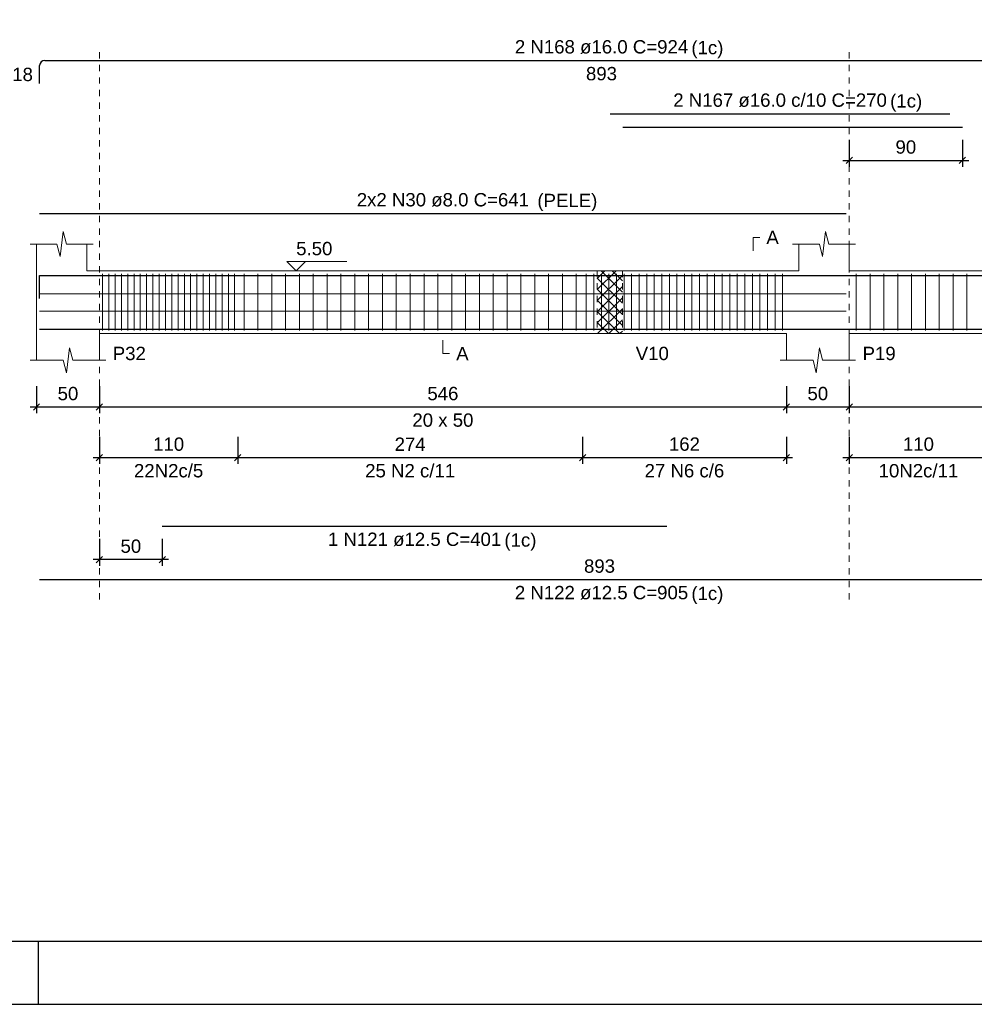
# Model space of a CAD drawing. Header units: millimetres. Extents: x 10 to 1250, y -62 to 528.
# Tile 314 of 656: x 502 to 518, y 133 to 148. Entities that reach past the tile are written whole.
import ezdxf

# ---------------------------------------------------------------- set-up
doc = ezdxf.new("R2010")
doc.units = ezdxf.units.MM
doc.header["$LTSCALE"] = 0.05
doc.linetypes.add('DOT', pattern=[6.35, 0, -6.35])
for name, color, linetype, lineweight in [('Descrição da armadura', 7, 'Continuous', 5), ('DT-Arm complementar', 5, 'Continuous', 5), ('DT-Barras na forma', 2, 'Continuous', 30), ('DT-Barras rebatidas', 2, 'Continuous', 30), ('DT-Cotas', 9, 'Continuous', 5), ('DT-Forma', 5, 'Continuous', 5), ('DT-Hachura intersecção vigas', 9, 'Continuous', 5), ('DT-Pontilhado', 9, 'DOT', 5), ('DT-Textos', 7, 'Continuous', 5), ('Textos armaduras', 7, 'Continuous', 5)]:
    doc.layers.add(name, color=color, linetype=linetype, lineweight=lineweight)
doc.layers.add('FOLHA_PADRÃO', color=7, linetype='Continuous')
doc.styles.add('Arial', font='arial.ttf')
doc.styles.get("Standard").update_dxf_attribs({"font": 'arial.ttf'})
doc.dimstyles.new('UM_50.000000', dxfattribs={"dimtxt": 0.18, "dimasz": 0.1, "dimexe": 0.1, "dimexo": 0.2, "dimgap": 0.1, "dimtad": 1, "dimdec": 1, "dimlfac": 50, "dimzin": 0, "dimdsep": 46, "dimtxsty": 'Standard', "dimblk": 'OBLIQUE', "dimcen": 0.09, "dimdle": 0.1, "dimadec": 1, "dimazin": 2, "dimtfac": 1, "dimtdec": 1, "dimtofl": 0, "dimtmove": 0, "dimatfit": 3, "dimldrblk": 'OBLIQUE', "dimfxl": 1, "dimtolj": 1, "dimarcsym": 1})

# ---------------------------------------------------------------- blocks, each defined once
blk = doc.blocks.new('_Oblique')
at = {"color": 0, "linetype": 'ByBlock', "lineweight": -2}
blk.add_line((-0.5, -0.5), (0.5, 0.5), dxfattribs=at)
blk = doc.blocks.new('*D1943')
at = {"layer": 'Defpoints', "color": 0, "transparency": 16777216}
for p in [(502.688, 142.708), (503.688, 142.708), (503.688, 142.179)]:
    blk.add_point(p, dxfattribs=at)
at = {"layer": 'DT-Cotas', "color": 0, "lineweight": -2, "transparency": 16777216}
for p, q in [((502.688, 142.508), (502.688, 142.079)), ((503.688, 142.508), (503.688, 142.079)), ((502.588, 142.179), (503.788, 142.179))]:
    blk.add_line(p, q, dxfattribs=at)
at = {"layer": 'DT-Cotas', "color": 0, "lineweight": -2, "transparency": 16777216, "xscale": 0.1, "yscale": 0.1, "zscale": 0.1, "rotation": 180}
blk.add_blockref('_Oblique', (502.688, 142.179), dxfattribs=at)
at = {"layer": 'DT-Cotas', "color": 0, "lineweight": -2, "transparency": 16777216, "xscale": 0.1, "yscale": 0.1, "zscale": 0.1}
blk.add_blockref('_Oblique', (503.688, 142.179), dxfattribs=at)
at = {"layer": 'DT-Cotas', "transparency": 16777216, "insert": (503.188, 142.39), "char_height": 0.2118, "attachment_point": 5, "rotation": 0.0057, "style": 'Arial'}
blk.add_mtext('\\A1;50', dxfattribs=at)
blk = doc.blocks.new('*D1944')
at = {"layer": 'Defpoints', "color": 0, "transparency": 16777216}
for p in [(503.688, 142.708), (514.608, 142.708), (514.608, 142.179)]:
    blk.add_point(p, dxfattribs=at)
at = {"layer": 'DT-Cotas', "color": 0, "lineweight": -2, "transparency": 16777216}
for p, q in [((503.688, 142.508), (503.688, 142.079)), ((514.608, 142.508), (514.608, 142.079)), ((503.588, 142.179), (514.708, 142.179))]:
    blk.add_line(p, q, dxfattribs=at)
at = {"layer": 'DT-Cotas', "color": 0, "lineweight": -2, "transparency": 16777216, "xscale": 0.1, "yscale": 0.1, "zscale": 0.1, "rotation": 180}
blk.add_blockref('_Oblique', (503.688, 142.179), dxfattribs=at)
at = {"layer": 'DT-Cotas', "color": 0, "lineweight": -2, "transparency": 16777216, "xscale": 0.1, "yscale": 0.1, "zscale": 0.1}
blk.add_blockref('_Oblique', (514.608, 142.179), dxfattribs=at)
at = {"layer": 'DT-Cotas', "transparency": 16777216, "insert": (509.148, 142.39), "char_height": 0.2118, "attachment_point": 5, "rotation": 0.0057, "style": 'Arial'}
blk.add_mtext('\\A1;546', dxfattribs=at)
blk = doc.blocks.new('*D1945')
at = {"layer": 'Defpoints', "color": 0, "transparency": 16777216}
for p in [(514.608, 142.708), (515.608, 142.708), (515.608, 142.179)]:
    blk.add_point(p, dxfattribs=at)
at = {"layer": 'DT-Cotas', "color": 0, "lineweight": -2, "transparency": 16777216}
for p, q in [((514.608, 142.508), (514.608, 142.079)), ((515.608, 142.508), (515.608, 142.079)), ((514.508, 142.179), (515.708, 142.179))]:
    blk.add_line(p, q, dxfattribs=at)
at = {"layer": 'DT-Cotas', "color": 0, "lineweight": -2, "transparency": 16777216, "xscale": 0.1, "yscale": 0.1, "zscale": 0.1, "rotation": 180}
blk.add_blockref('_Oblique', (514.608, 142.179), dxfattribs=at)
at = {"layer": 'DT-Cotas', "color": 0, "lineweight": -2, "transparency": 16777216, "xscale": 0.1, "yscale": 0.1, "zscale": 0.1}
blk.add_blockref('_Oblique', (515.608, 142.179), dxfattribs=at)
at = {"layer": 'DT-Cotas', "transparency": 16777216, "insert": (515.108, 142.39), "char_height": 0.2118, "attachment_point": 5, "rotation": 0.0057, "style": 'Arial'}
blk.add_mtext('\\A1;50', dxfattribs=at)
blk = doc.blocks.new('*D1946')
at = {"layer": 'Defpoints', "color": 0, "transparency": 16777216}
for p in [(515.608, 142.708), (520.652, 142.708), (520.652, 142.179)]:
    blk.add_point(p, dxfattribs=at)
at = {"layer": 'DT-Cotas', "color": 0, "lineweight": -2, "transparency": 16777216}
for p, q in [((515.608, 142.508), (515.608, 142.079)), ((520.652, 142.508), (520.652, 142.079)), ((515.508, 142.179), (520.752, 142.179))]:
    blk.add_line(p, q, dxfattribs=at)
at = {"layer": 'DT-Cotas', "color": 0, "lineweight": -2, "transparency": 16777216, "xscale": 0.1, "yscale": 0.1, "zscale": 0.1, "rotation": 180}
blk.add_blockref('_Oblique', (515.608, 142.179), dxfattribs=at)
at = {"layer": 'DT-Cotas', "color": 0, "lineweight": -2, "transparency": 16777216, "xscale": 0.1, "yscale": 0.1, "zscale": 0.1}
blk.add_blockref('_Oblique', (520.652, 142.179), dxfattribs=at)
at = {"layer": 'DT-Cotas', "transparency": 16777216, "insert": (518.13, 142.39), "char_height": 0.2118, "attachment_point": 5, "rotation": 0.0057, "style": 'Arial'}
blk.add_mtext('\\A1;252.2', dxfattribs=at)
blk = doc.blocks.new('*D1947')
at = {"layer": 'Defpoints', "color": 0, "transparency": 16777216}
for p in [(503.688, 141.903), (505.888, 141.903), (505.888, 141.374)]:
    blk.add_point(p, dxfattribs=at)
at = {"layer": 'DT-Cotas', "color": 0, "lineweight": -2, "transparency": 16777216}
for p, q in [((503.688, 141.703), (503.688, 141.274)), ((505.888, 141.703), (505.888, 141.274)), ((503.588, 141.374), (505.988, 141.374))]:
    blk.add_line(p, q, dxfattribs=at)
at = {"layer": 'DT-Cotas', "color": 0, "lineweight": -2, "transparency": 16777216, "xscale": 0.1, "yscale": 0.1, "zscale": 0.1, "rotation": 180}
blk.add_blockref('_Oblique', (503.688, 141.374), dxfattribs=at)
at = {"layer": 'DT-Cotas', "color": 0, "lineweight": -2, "transparency": 16777216, "xscale": 0.1, "yscale": 0.1, "zscale": 0.1}
blk.add_blockref('_Oblique', (505.888, 141.374), dxfattribs=at)
at = {"layer": 'DT-Cotas', "transparency": 16777216, "insert": (504.788, 141.586), "char_height": 0.2118, "attachment_point": 5, "rotation": 0.0057, "style": 'Arial'}
blk.add_mtext('\\A1;110', dxfattribs=at)
blk = doc.blocks.new('*D1948')
at = {"layer": 'Defpoints', "color": 0, "transparency": 16777216}
for p in [(511.368, 141.903), (514.608, 141.903), (514.608, 141.374)]:
    blk.add_point(p, dxfattribs=at)
at = {"layer": 'DT-Cotas', "color": 0, "lineweight": -2, "transparency": 16777216}
for p, q in [((511.368, 141.703), (511.368, 141.274)), ((514.608, 141.703), (514.608, 141.274)), ((511.268, 141.374), (514.708, 141.374))]:
    blk.add_line(p, q, dxfattribs=at)
at = {"layer": 'DT-Cotas', "color": 0, "lineweight": -2, "transparency": 16777216, "xscale": 0.1, "yscale": 0.1, "zscale": 0.1, "rotation": 180}
blk.add_blockref('_Oblique', (511.368, 141.374), dxfattribs=at)
at = {"layer": 'DT-Cotas', "color": 0, "lineweight": -2, "transparency": 16777216, "xscale": 0.1, "yscale": 0.1, "zscale": 0.1}
blk.add_blockref('_Oblique', (514.608, 141.374), dxfattribs=at)
at = {"layer": 'DT-Cotas', "transparency": 16777216, "insert": (512.988, 141.586), "char_height": 0.2118, "attachment_point": 5, "rotation": 0.0057, "style": 'Arial'}
blk.add_mtext('\\A1;162', dxfattribs=at)
blk = doc.blocks.new('*D1949')
at = {"layer": 'Defpoints', "color": 0, "transparency": 16777216}
for p in [(505.888, 141.903), (511.368, 141.903), (511.368, 141.374)]:
    blk.add_point(p, dxfattribs=at)
at = {"layer": 'DT-Cotas', "color": 0, "lineweight": -2, "transparency": 16777216}
for p, q in [((505.888, 141.703), (505.888, 141.274)), ((511.368, 141.703), (511.368, 141.274)), ((505.788, 141.374), (511.468, 141.374))]:
    blk.add_line(p, q, dxfattribs=at)
at = {"layer": 'DT-Cotas', "color": 0, "lineweight": -2, "transparency": 16777216, "xscale": 0.1, "yscale": 0.1, "zscale": 0.1, "rotation": 180}
blk.add_blockref('_Oblique', (505.888, 141.374), dxfattribs=at)
at = {"layer": 'DT-Cotas', "color": 0, "lineweight": -2, "transparency": 16777216, "xscale": 0.1, "yscale": 0.1, "zscale": 0.1}
blk.add_blockref('_Oblique', (511.368, 141.374), dxfattribs=at)
at = {"layer": 'DT-Cotas', "transparency": 16777216, "insert": (508.628, 141.586), "char_height": 0.2118, "attachment_point": 5, "rotation": 0.0057, "style": 'Arial'}
blk.add_mtext('\\A1;274', dxfattribs=at)
blk = doc.blocks.new('*D1937')
at = {"layer": 'Defpoints', "color": 0, "transparency": 16777216}
for p in [(515.608, 141.903), (517.808, 141.903), (517.808, 141.374)]:
    blk.add_point(p, dxfattribs=at)
at = {"layer": 'DT-Cotas', "color": 0, "lineweight": -2, "transparency": 16777216}
for p, q in [((515.608, 141.703), (515.608, 141.274)), ((517.808, 141.703), (517.808, 141.274)), ((515.508, 141.374), (517.908, 141.374))]:
    blk.add_line(p, q, dxfattribs=at)
at = {"layer": 'DT-Cotas', "color": 0, "lineweight": -2, "transparency": 16777216, "xscale": 0.1, "yscale": 0.1, "zscale": 0.1, "rotation": 180}
blk.add_blockref('_Oblique', (515.608, 141.374), dxfattribs=at)
at = {"layer": 'DT-Cotas', "color": 0, "lineweight": -2, "transparency": 16777216, "xscale": 0.1, "yscale": 0.1, "zscale": 0.1}
blk.add_blockref('_Oblique', (517.808, 141.374), dxfattribs=at)
at = {"layer": 'DT-Cotas', "transparency": 16777216, "insert": (516.708, 141.586), "char_height": 0.2118, "attachment_point": 5, "rotation": 0.0057, "style": 'Arial'}
blk.add_mtext('\\A1;110', dxfattribs=at)
blk = doc.blocks.new('*D1939')
at = {"layer": 'Defpoints', "color": 0, "transparency": 16777216}
for p in [(503.688, 140.281), (504.688, 140.281), (503.688, 139.752)]:
    blk.add_point(p, dxfattribs=at)
at = {"layer": 'DT-Cotas', "color": 0, "lineweight": -2, "transparency": 16777216}
for p, q in [((503.688, 140.081), (503.688, 139.652)), ((504.688, 140.081), (504.688, 139.652)), ((504.788, 139.752), (503.588, 139.752))]:
    blk.add_line(p, q, dxfattribs=at)
at = {"layer": 'DT-Cotas', "color": 0, "lineweight": -2, "transparency": 16777216, "xscale": 0.1, "yscale": 0.1, "zscale": 0.1, "rotation": 180}
blk.add_blockref('_Oblique', (503.688, 139.752), dxfattribs=at)
at = {"layer": 'DT-Cotas', "color": 0, "lineweight": -2, "transparency": 16777216, "xscale": 0.1, "yscale": 0.1, "zscale": 0.1}
blk.add_blockref('_Oblique', (504.688, 139.752), dxfattribs=at)
at = {"layer": 'DT-Cotas', "transparency": 16777216, "insert": (504.188, 139.964), "char_height": 0.2118, "attachment_point": 5, "rotation": 0.0057, "style": 'Arial'}
blk.add_mtext('\\A1;50', dxfattribs=at)
blk = doc.blocks.new('*D1940')
at = {"layer": 'Defpoints', "color": 0, "transparency": 16777216}
for p in [(515.608, 146.626), (517.408, 146.626), (517.408, 146.096)]:
    blk.add_point(p, dxfattribs=at)
at = {"layer": 'DT-Cotas', "color": 0, "lineweight": -2, "transparency": 16777216}
for p, q in [((515.608, 146.426), (515.608, 145.996)), ((517.408, 146.426), (517.408, 145.996)), ((515.508, 146.096), (517.508, 146.096))]:
    blk.add_line(p, q, dxfattribs=at)
at = {"layer": 'DT-Cotas', "color": 0, "lineweight": -2, "transparency": 16777216, "xscale": 0.1, "yscale": 0.1, "zscale": 0.1, "rotation": 180}
blk.add_blockref('_Oblique', (515.608, 146.096), dxfattribs=at)
at = {"layer": 'DT-Cotas', "color": 0, "lineweight": -2, "transparency": 16777216, "xscale": 0.1, "yscale": 0.1, "zscale": 0.1}
blk.add_blockref('_Oblique', (517.408, 146.096), dxfattribs=at)
at = {"layer": 'DT-Cotas', "transparency": 16777216, "insert": (516.508, 146.308), "char_height": 0.2118, "attachment_point": 5, "rotation": 0.0057, "style": 'Arial'}
blk.add_mtext('\\A1;90', dxfattribs=at)
blk = doc.blocks.new('A1EST. 1500')
at = {"layer": 'FOLHA_PADRÃO', "color": 1, "linetype": 'Continuous'}
for p, q in [((23.5, 0), (23.5, 1)), ((0, 0), (150.008, 0))]:
    blk.add_line(p, q, dxfattribs=at)
at = {"layer": 'FOLHA_PADRÃO', "color": 6, "linetype": 'Continuous'}
blk.add_lwpolyline([(149, 58.4), (149, 1), (1, 1), (1, 58.4), (149, 58.4)], dxfattribs=at)

msp = doc.modelspace()

# ---------------------------------------------------------------- hatches: boundary and pattern name
at = {"layer": 'DT-Hachura intersecção vigas', "linetype": 'Continuous'}
h = msp.add_hatch(dxfattribs=at)
h.set_pattern_fill('ANSI37', color=256, style=0)
h.set_pattern_definition([(45, (477.39807, 132.9991), (-0.08838835, 0.08838835), []), (135, (477.39807, 132.9991), (-0.08838835, -0.08838835), [])])
h.paths.add_polyline_path([(511.6021, 143.3435), (512.0021, 143.3435), (512.0021, 144.3435), (511.6021, 144.3435), (511.6021, 143.3435)])

# ---------------------------------------------------------------- linework, layer by layer
at = {"layer": 'DT-Arm complementar'}
for p, q in [((503.7381, 143.3935), (503.7381, 144.2935)), ((503.8381, 143.3935), (503.8381, 144.2935)), ((503.9381, 143.3935), (503.9381, 144.2935)), ((504.0381, 143.3935), (504.0381, 144.2935)), ((504.1381, 143.3935), (504.1381, 144.2935)), ((504.2381, 143.3935), (504.2381, 144.2935)), ((504.3381, 143.3935), (504.3381, 144.2935)), ((504.4381, 143.3935), (504.4381, 144.2935)), ((504.5381, 143.3935), (504.5381, 144.2935)), ((504.6381, 143.3935), (504.6381, 144.2935)), ((504.7381, 143.3935), (504.7381, 144.2935)), ((504.8381, 143.3935), (504.8381, 144.2935)), ((504.9381, 143.3935), (504.9381, 144.2935)), ((505.0381, 143.3935), (505.0381, 144.2935)), ((505.1381, 143.3935), (505.1381, 144.2935)), ((505.2381, 143.3935), (505.2381, 144.2935)), ((505.3381, 143.3935), (505.3381, 144.2935)), ((505.4381, 143.3935), (505.4381, 144.2935)), ((505.5381, 143.3935), (505.5381, 144.2935)), ((505.6381, 143.3935), (505.6381, 144.2935)), ((505.7381, 143.3935), (505.7381, 144.2935)), ((505.8381, 143.3935), (505.8381, 144.2935)), ((505.9881, 143.3935), (505.9881, 144.2935)), ((506.2081, 143.3935), (506.2081, 144.2935)), ((506.4281, 143.3935), (506.4281, 144.2935)), ((506.6481, 143.3935), (506.6481, 144.2935)), ((506.8681, 143.3935), (506.8681, 144.2935)), ((507.0881, 143.3935), (507.0881, 144.2935)), ((507.3081, 143.3935), (507.3081, 144.2935)), ((507.5281, 143.3935), (507.5281, 144.2935)), ((507.7481, 143.3935), (507.7481, 144.2935)), ((507.9681, 143.3935), (507.9681, 144.2935)), ((508.1881, 143.3935), (508.1881, 144.2935)), ((508.4081, 143.3935), (508.4081, 144.2935)), ((508.6281, 143.3935), (508.6281, 144.2935)), ((508.8481, 143.3935), (508.8481, 144.2935)), ((509.0681, 143.3935), (509.0681, 144.2935)), ((509.2881, 143.3935), (509.2881, 144.2935)), ((509.5081, 143.3935), (509.5081, 144.2935)), ((509.7281, 143.3935), (509.7281, 144.2935)), ((509.9481, 143.3935), (509.9481, 144.2935)), ((510.1681, 143.3935), (510.1681, 144.2935)), ((510.3881, 143.3935), (510.3881, 144.2935)), ((510.6081, 143.3935), (510.6081, 144.2935)), ((510.8281, 143.3935), (510.8281, 144.2935)), ((511.0481, 143.3935), (511.0481, 144.2935)), ((511.2681, 143.3935), (511.2681, 144.2935)), ((511.4281, 143.3935), (511.4281, 144.2935)), ((511.5481, 143.3935), (511.5481, 144.2935)), ((511.6681, 143.3935), (511.6681, 144.2935)), ((511.7881, 143.3935), (511.7881, 144.2935)), ((511.9081, 143.3935), (511.9081, 144.2935)), ((512.0281, 143.3935), (512.0281, 144.2935)), ((512.1481, 143.3935), (512.1481, 144.2935)), ((512.2681, 143.3935), (512.2681, 144.2935)), ((512.3881, 143.3935), (512.3881, 144.2935)), ((512.5081, 143.3935), (512.5081, 144.2935)), ((512.6281, 143.3935), (512.6281, 144.2935)), ((512.7481, 143.3935), (512.7481, 144.2935)), ((512.8681, 143.3935), (512.8681, 144.2935)), ((512.9881, 143.3935), (512.9881, 144.2935)), ((513.1081, 143.3935), (513.1081, 144.2935)), ((513.2281, 143.3935), (513.2281, 144.2935)), ((513.3481, 143.3935), (513.3481, 144.2935)), ((513.4681, 143.3935), (513.4681, 144.2935)), ((513.5881, 143.3935), (513.5881, 144.2935)), ((513.7081, 143.3935), (513.7081, 144.2935)), ((513.8281, 143.3935), (513.8281, 144.2935)), ((513.9481, 143.3935), (513.9481, 144.2935)), ((514.0681, 143.3935), (514.0681, 144.2935)), ((514.1881, 143.3935), (514.1881, 144.2935)), ((514.3081, 143.3935), (514.3081, 144.2935)), ((514.4281, 143.3935), (514.4281, 144.2935)), ((514.5481, 143.3935), (514.5481, 144.2935)), ((515.7181, 143.3935), (515.7181, 144.2935)), ((515.9381, 143.3935), (515.9381, 144.2935)), ((516.1581, 143.3935), (516.1581, 144.2935)), ((516.3781, 143.3935), (516.3781, 144.2935)), ((516.5981, 143.3935), (516.5981, 144.2935)), ((516.8181, 143.3935), (516.8181, 144.2935)), ((517.0381, 143.3935), (517.0381, 144.2935)), ((517.2581, 143.3935), (517.2581, 144.2935)), ((517.4781, 143.3935), (517.4781, 144.2935)), ((502.7381, 143.9771), (515.5581, 143.9771)), ((502.7381, 143.7028), (515.5581, 143.7028))]:
    msp.add_line(p, q, dxfattribs=at)
at = {"layer": 'DT-Barras na forma'}
for points in [[(502.7381, 143.8995), (502.7381, 144.2675), (520.6021, 144.2675), (520.6021, 143.8693)], [(511.8081, 144.2675), (517.2081, 144.2675)], [(512.0081, 144.2675), (517.4081, 144.2675)], [(502.7381, 143.416), (520.6021, 143.416), (520.6021, 143.716)], [(504.6881, 143.416), (512.7081, 143.416)]]:
    msp.add_lwpolyline(points, dxfattribs=at)
at = {"layer": 'DT-Barras rebatidas'}
for p, q in [((502.7381, 147.3165), (502.7381, 147.6045)), ((502.8181, 147.6845), (520.5221, 147.6845)), ((511.8081, 146.8373), (517.2081, 146.8373)), ((502.7381, 145.2542), (515.5581, 145.2542)), ((504.6881, 140.2813), (512.7081, 140.2813)), ((502.7381, 139.4341), (520.5396, 139.4341))]:
    msp.add_line(p, q, dxfattribs=at)
msp.add_lwpolyline([(512.0081, 146.6255), (517.4081, 146.6255)], dxfattribs=at)
msp.add_arc((502.8181, 147.6045), 0.08, 90, 180, dxfattribs=at)
at = {"layer": 'DT-Forma'}
for p, q in [((503.0631, 144.5671), (503.1131, 144.9671)), ((503.1131, 144.9671), (503.1631, 144.7671)), ((515.1831, 144.5671), (515.2331, 144.9671)), ((515.2331, 144.9671), (515.2831, 144.7671)), ((502.5881, 144.7671), (503.0131, 144.7671)), ((502.6881, 144.3435), (502.6881, 144.7671)), ((503.0131, 144.7671), (503.0631, 144.5671)), ((503.1631, 144.7671), (503.5881, 144.7671)), ((503.4881, 144.7671), (503.4881, 144.3435)), ((514.7081, 144.7671), (515.1331, 144.7671)), ((514.8081, 144.3435), (514.8081, 144.7671)), ((515.1331, 144.7671), (515.1831, 144.5671)), ((515.2831, 144.7671), (515.7081, 144.7671)), ((515.6081, 144.7671), (515.6081, 144.3435)), ((503.4881, 144.3435), (511.6021, 144.3435)), ((511.6021, 144.3435), (512.0021, 144.3435)), ((512.0021, 144.3435), (514.8081, 144.3435)), ((515.6081, 144.3435), (520.2521, 144.3435)), ((502.6881, 143.3435), (502.6881, 142.9199)), ((503.6881, 142.9199), (503.6881, 143.3435)), ((503.6881, 143.3435), (511.6021, 143.3435)), ((511.6021, 143.3435), (512.0021, 143.3435)), ((512.0021, 143.3435), (514.6081, 143.3435)), ((514.6081, 143.3435), (514.6081, 142.9199)), ((515.6081, 142.9199), (515.6081, 143.3435)), ((515.6081, 143.3435), (520.2521, 143.3435)), ((503.1631, 142.7199), (503.2131, 143.1199)), ((503.2131, 143.1199), (503.2631, 142.9199)), ((515.0831, 142.7199), (515.1331, 143.1199)), ((515.1331, 143.1199), (515.1831, 142.9199)), ((502.5881, 142.9199), (503.1131, 142.9199)), ((503.1131, 142.9199), (503.1631, 142.7199)), ((503.2631, 142.9199), (503.7881, 142.9199)), ((514.5081, 142.9199), (515.0331, 142.9199)), ((515.0331, 142.9199), (515.0831, 142.7199)), ((515.1831, 142.9199), (515.7081, 142.9199))]:
    msp.add_line(p, q, dxfattribs=at)
at = {"layer": 'DT-Forma', "linetype": 'Continuous'}
msp.add_line((502.6881, 143.3435), (502.6881, 144.3435), dxfattribs=at)
at = {"layer": 'DT-Pontilhado', "ltscale": 0.2}
for p, q in [((503.6881, 139.1164), (503.6881, 147.8963)), ((515.6081, 139.1164), (515.6081, 147.8963)), ((511.6021, 144.3435), (511.6021, 143.3435)), ((512.0021, 144.3435), (512.0021, 143.3435))]:
    msp.add_line(p, q, dxfattribs=at)
at = {"layer": 'DT-Textos'}
for points in [[(514.0786, 144.6612), (514.0786, 144.873), (514.1845, 144.873)], [(506.9641, 144.4917), (506.8159, 144.3435), (506.6676, 144.4917), (507.6207, 144.4917)], [(509.1481, 143.2376), (509.1481, 143.0258), (509.254, 143.0258)]]:
    msp.add_lwpolyline(points, dxfattribs=at)

# ---------------------------------------------------------------- block references
msp.add_blockref('A1EST. 1500', (479.22, 132.6844))

# ---------------------------------------------------------------- texts
at = {"layer": 'Descrição da armadura', "linetype": 'Continuous', "char_height": 0.2118, "attachment_point": 8, "line_spacing_factor": 0.798, "style": 'Arial'}
for s, insert, width in [('2 N168 ø16.0 C=924', (511.6701, 147.7904), 5.524605), ('2 N167 ø16.0 c/10 C=270', (514.5081, 146.9432), 6.810812), ('2x2 N30 ø8.0 C=641', (509.1481, 145.3601), 5.491291), ('22N2c/5', (504.7881, 141.056), 2.209726), ('25 N2 c/11', (508.6281, 141.056), 2.869342), ('27 N6 c/6', (512.9881, 141.056), 2.539389), ('10N2c/11', (516.7081, 141.056), 2.539679), ('1 N121 ø12.5 C=401', (508.6981, 139.9636), 5.524605), ('2 N122 ø12.5 C=905', (511.6701, 139.1164), 5.524605)]:
    msp.add_mtext(s, dxfattribs=dict(at, insert=insert, width=width))
at = {"layer": 'DT-Textos', "char_height": 0.2118, "line_spacing_factor": 0.798, "style": 'Arial'}
for s, insert, width, attachment_point in [('(1c)', (513.0981, 147.7201), 1.009083, 7), ('(1c)', (516.2581, 146.8731), 1.009083, 7), ('A', (514.2904, 144.7671), 0.390816, 7), ('5.50', (506.8159, 144.587), 1.140404, 7), ('P32', (503.8999, 142.9199), 1.042557, 7), ('A', (509.3599, 142.9199), 0.390816, 7), ('V10', (512.2139, 142.9199), 1.042557, 7), ('P19', (515.8199, 142.9199), 1.042557, 7), ('20 x 50', (509.1481, 141.8609), 1.922035, 8), ('(1c)', (510.1261, 139.8941), 1.009083, 7), ('(1c)', (513.0981, 139.0461), 1.009083, 7)]:
    msp.add_mtext(s, dxfattribs=dict(at, insert=insert, width=width, attachment_point=attachment_point))
at = {"layer": 'DT-Textos', "linetype": 'Continuous', "insert": (510.6501, 145.2901), "char_height": 0.2118, "width": 1.888561, "attachment_point": 7, "line_spacing_factor": 0.798, "style": 'Arial'}
msp.add_mtext('(PELE)', dxfattribs=at)
at = {"layer": 'Textos armaduras', "linetype": 'Continuous', "char_height": 0.2118, "attachment_point": 7, "line_spacing_factor": 0.798, "style": 'Arial'}
for s, insert, width in [('18', (502.3023, 147.3546), 0.659905), ('893', (511.4227, 147.3668), 0.989858), ('893', (511.3914, 139.54), 0.989858)]:
    msp.add_mtext(s, dxfattribs=dict(at, insert=insert, width=width))

# ---------------------------------------------------------------- dimensions: what is measured, and where the dimension line sits
at = {"layer": 'DT-Cotas'}
for base, p1, p2, picture, middle in [((517.4081, 146.096), (515.6081, 146.6255), (517.4081, 146.6255), '*D1940', (516.5081, 146.3078)), ((503.6881, 142.1786), (502.6881, 142.7081), (503.6881, 142.7081), '*D1943', (503.1881, 142.3904)), ((514.6081, 142.1786), (503.6881, 142.7081), (514.6081, 142.7081), '*D1944', (509.1481, 142.3904)), ((515.6081, 142.1786), (514.6081, 142.7081), (515.6081, 142.7081), '*D1945', (515.1081, 142.3904)), ((520.6521, 142.1786), (515.6081, 142.7081), (520.6521, 142.7081), '*D1946', (518.1301, 142.3904)), ((505.8881, 141.3737), (503.6881, 141.9032), (505.8881, 141.9032), '*D1947', (504.7881, 141.5855)), ((511.3681, 141.3737), (505.8881, 141.9032), (511.3681, 141.9032), '*D1949', (508.6281, 141.5855)), ((514.6081, 141.3737), (511.3681, 141.9032), (514.6081, 141.9032), '*D1948', (512.9881, 141.5855)), ((517.8081, 141.3737), (515.6081, 141.9032), (517.8081, 141.9032), '*D1937', (516.7081, 141.5855)), ((503.6881, 139.7518), (504.6881, 140.2813), (503.6881, 140.2813), '*D1939', (504.1881, 139.9636))]:
    dim = msp.add_linear_dim(base=base, p1=p1, p2=p2, dimstyle='UM_50.000000', override={"dimtxt": 0.2118, "dimasz": 0.1, "dimexe": 0.1, "dimexo": 0.2, "dimtad": 1, "dimtih": 0, "dimtoh": 0, "dimdec": 1, "dimlfac": 50, "dimzin": 8, "dimtxsty": 'Arial', "dimblk": 'Oblique', "dimblk1": 'Oblique', "dimblk2": 'Oblique', "dimsah": 1, "dimdle": 0.1, "dimse1": 0, "dimse2": 0, "dimclrt": 256, "dimadec": 1, "dimazin": 3, "dimtmove": 2, "dimldrblk": 'Oblique'}, dxfattribs=at)
    dim.commit()
    dim.dimension.update_dxf_attribs({"geometry": picture, "text_midpoint": middle, "dimtype": 160, "text_rotation": 0.00573})

doc.saveas('drawing.dxf')
